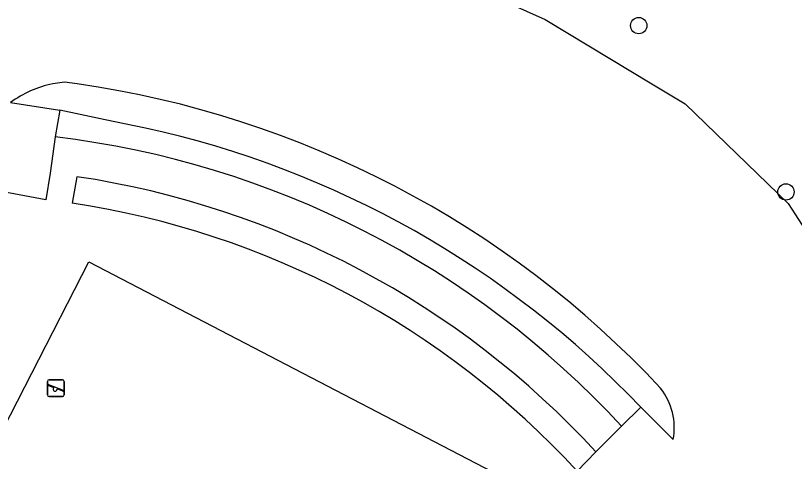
# Model space of a CAD drawing. Extents: x 160457 to 162082, y 388340 to 389736.
# Drawn here: x 160653.48 to 160699.93, y 388727.48 to 388754.07 of the extents above; entities that cross this region are included whole.
import ezdxf

# ---------------------------------------------------------------- set-up
doc = ezdxf.new("R2010")
doc.units = 0
for name, color, linetype in [('IMGEO_Boom', 7, 'Continuous'), ('IMGEO_Groenvoorziening', 7, 'Continuous'), ('IMGEO_Speelvoorziening', 7, 'Continuous')]:
    doc.layers.add(name, color=color, linetype=linetype)

msp = doc.modelspace()

# ---------------------------------------------------------------- linework, layer by layer
at = {"layer": 'IMGEO_Boom'}
for centre in [(160690.643, 388753.472), (160699.423, 388743.552)]:
    msp.add_circle(centre, 0.489, dxfattribs=at)
at = {"layer": 'IMGEO_Groenvoorziening'}
for points in [[(160658.065, 388762.15), (160667.384, 388761.755), (160685.059, 388753.846), (160691.429, 388750), (160693.406, 388748.806), (160699.565, 388742.864), (160703.863, 388736.176)], [(160657.148, 388750), (160656.404, 388750.102), (160655.691, 388750)], [(160653.172, 388748.882), (160656.118, 388748.436)], [(160656.118, 388748.436), (160655.846, 388746.834)], [(160661.233, 388747.363), (160658.827, 388747.862), (160656.118, 388748.436)], [(160655.846, 388746.834), (160655.539, 388744.673), (160655.278, 388743.09), (160650.066, 388744.059)], [(160657.126, 388744.461), (160656.856, 388742.878)], [(160675.911, 388713.071), (160651.03, 388726.095), (160657.85, 388739.376), (160682.886, 388726.366), (160675.911, 388713.071)], [(160689.616, 388729.577), (160690.764, 388730.71)], [(160690.764, 388730.71), (160692.702, 388728.777)], [(160688.095, 388728.044), (160689.616, 388729.577)], [(160686.966, 388726.903), (160688.095, 388728.044)]]:
    msp.add_lwpolyline(points, dxfattribs=at)
for centre, radius, start, end in [((160656.95, 388743.766), 6.36, 101.4189, 126.4469), ((160648.74, 388691.454), 59.147, 43.06496, 81.82705), ((160648.744, 388690.705), 58.018, 43.59252, 77.56879), ((160649.311, 388692.376), 54.849, 42.7069, 83.1576), ((160649.348, 388692.371), 52.668, 42.6352, 81.5077), ((160649.243, 388692.165), 51.281, 42.6407, 81.4625), ((160688.885, 388729.465), 3.879, 349.7781, 37.7658)]:
    msp.add_arc(centre, radius, start, end, dxfattribs=at)
at = {"layer": 'IMGEO_Speelvoorziening'}
for p, q in [((160655.377, 388731.447), (160655.377, 388732.247)), ((160655.377, 388732.247), (160655.377, 388731.447)), ((160655.477, 388732.347), (160656.267, 388732.347)), ((160656.267, 388732.347), (160655.477, 388732.347)), ((160656.367, 388732.247), (160656.367, 388731.447)), ((160656.367, 388731.447), (160656.367, 388732.247)), ((160655.76, 388731.875), (160655.421, 388732.012)), ((160655.446, 388732.072), (160656.322, 388731.719)), ((160656.298, 388731.659), (160655.958, 388731.796)), ((160656.267, 388731.347), (160655.477, 388731.347)), ((160655.477, 388731.347), (160656.267, 388731.347))]:
    msp.add_line(p, q, dxfattribs=at)
for centre, radius, start, end in [((160655.477, 388732.247), 0.1, 90, 180), ((160655.477, 388732.247), 0.1, 90, 180), ((160656.267, 388732.247), 0.1, 0, 90), ((160656.267, 388732.247), 0.1, 360, 90), ((160655.434, 388732.042), 0.0327, 68.078, 248.078), ((160655.839, 388731.785), 0.12, 130.9928, 5.1632), ((160656.31, 388731.689), 0.0327, 248.078, 68.078), ((160655.477, 388731.447), 0.1, 180, 270), ((160655.477, 388731.447), 0.1, 180, 270), ((160656.267, 388731.447), 0.1, 270, 0), ((160656.267, 388731.447), 0.1, 270, 0)]:
    msp.add_arc(centre, radius, start, end, dxfattribs=at)

doc.saveas('drawing.dxf')
